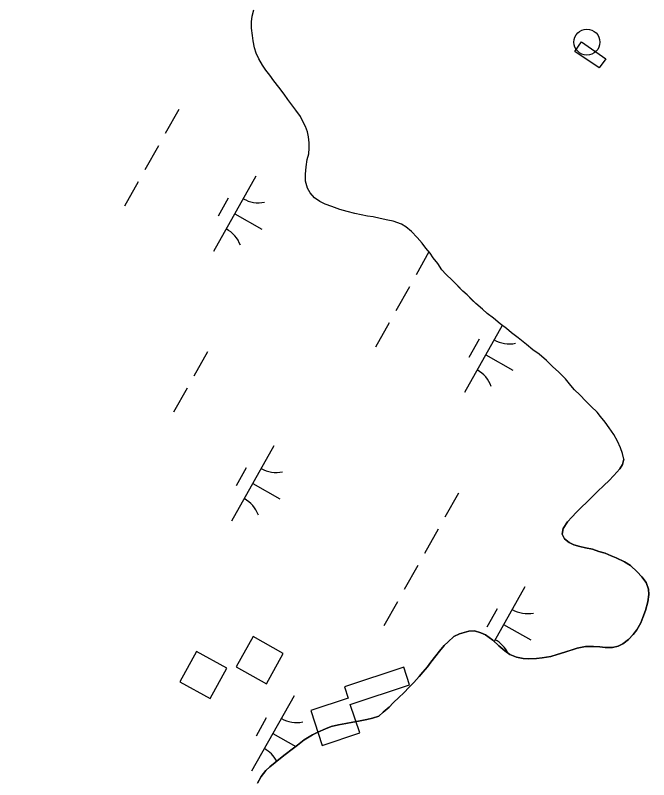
# Model space of a CAD drawing. Extents: x 3913936 to 3933962, y 195330 to 217741.
# Drawn here: x 3929562.5 to 3929928.6, y 209117.8 to 209559.4 of the extents above; entities that cross this region are included whole.
import ezdxf

# ---------------------------------------------------------------- set-up
doc = ezdxf.new("R2010")
doc.units = 0
for name, color, linetype in [('V-BLDG-OTLN', 7, 'Continuous'), ('V-CHAN-DOCK', 7, 'Continuous'), ('V-DOMW-TANK', 7, 'Continuous'), ('V-ROAD-CNTR', 7, 'Continuous'), ('V-TOPO-SHOR', 7, 'Continuous'), ('V-WETL-SWMP', 7, 'Continuous')]:
    doc.layers.add(name, color=color, linetype=linetype)

msp = doc.modelspace()

# ---------------------------------------------------------------- linework, layer by layer
at = {"layer": 'V-BLDG-OTLN'}
for points in [[(3929889.67, 209544.05), (3929903.84, 209534.27), (3929899.96, 209529.05), (3929885.9, 209538.53)], [(3929699.91, 209200.46), (3929690.2, 209182.98), (3929707.68, 209173.26), (3929717.39, 209190.74)], [(3929667.34, 209191.89), (3929657.63, 209174.4), (3929675.11, 209164.69), (3929684.82, 209182.17)]]:
    msp.add_lwpolyline(points, close=True, dxfattribs=at)
at = {"layer": 'V-CHAN-DOCK'}
msp.add_lwpolyline([(3929739.95, 209137.64), (3929761.56, 209144.84), (3929756.1, 209161.2), (3929790.36, 209172.62), (3929786.97, 209182.8), (3929752.71, 209171.39), (3929754.87, 209164.9), (3929733.27, 209157.7)], close=True, dxfattribs=at)
at = {"layer": 'V-DOMW-TANK'}
msp.add_circle((3929892.85, 209543.9), 7.5, dxfattribs=at)
at = {"layer": 'V-ROAD-CNTR'}
msp.add_spline([(3928525.94, 208199.58), (3928663.47, 208448.7), (3928729.28, 208575.65), (3928772.51, 208644.8), (3928793.04, 208671.23), (3928813.16, 208685.99), (3928849.99, 208702.06), (3928901.39, 208723.29), (3928941.15, 208746.48), (3928980.61, 208763.64), (3929011.73, 208780.24), (3929053.09, 208788.77), (3929116.61, 208799.68), (3929152.59, 208808.41), (3929198.09, 208822), (3929228.27, 208840.26), (3929280.48, 208872.74), (3929342.15, 208906.58), (3929394.32, 208930.8), (3929439.03, 208947.65), (3929467.84, 208956.79), (3929496.68, 208976.36), (3929523.63, 209009.71), (3929552.13, 209061.34), (3929562.8, 209097.59), (3929549.93, 209122.48), (3929531.62, 209153.63), (3929490.5, 209225.48), (3929461.64, 209289.09), (3929459.62, 209329.37)], degree=3, dxfattribs=at)
at = {"layer": 'V-TOPO-SHOR'}
for points in [[(3929914.17, 209302.95), (3929913.41, 209306.32), (3929912.26, 209309.49), (3929910.53, 209313.46), (3929908.4, 209317.24), (3929905.67, 209321.03), (3929903.34, 209324.41), (3929900.8, 209327.6), (3929898.85, 209330.19), (3929895.33, 209333.39), (3929892.2, 209336.39), (3929888.69, 209340.19), (3929885.75, 209342.99), (3929883.61, 209345.58), (3929880.49, 209349.37), (3929876.38, 209353.37), (3929873.25, 209356.36), (3929869.54, 209359.96), (3929865.23, 209363.57), (3929861.7, 209366.18), (3929857.98, 209369.18), (3929853.08, 209372.99), (3929849.36, 209376), (3929846.42, 209378.4), (3929842.7, 209381.21), (3929838.78, 209384.41), (3929835.25, 209387.22), (3929832.51, 209389.62), (3929828.6, 209392.83), (3929826.45, 209395.02), (3929823.71, 209397.82), (3929821.17, 209400.02), (3929818.23, 209403.02), (3929815.11, 209406.21), (3929811.39, 209409.81), (3929809.05, 209412.41), (3929806.72, 209415.99), (3929803.99, 209419.38), (3929802.24, 209421.97), (3929799.7, 209424.96), (3929797.75, 209427.75), (3929794.83, 209430.94), (3929791.51, 209434.54), (3929788.18, 209437.14), (3929785.62, 209438.75), (3929780.9, 209440.39), (3929777.74, 209441.01), (3929773.41, 209442.05), (3929769.27, 209442.88), (3929766.11, 209443.31), (3929762.36, 209444.15), (3929758.81, 209444.98), (3929754.28, 209446.01), (3929750.15, 209447.24), (3929745.42, 209448.88), (3929741.68, 209450.3), (3929738.54, 209451.92), (3929735.4, 209453.93), (3929732.86, 209456.92), (3929731.31, 209459.51), (3929730.17, 209463.67), (3929730.21, 209467.62), (3929730.65, 209471.77), (3929731.29, 209476.11), (3929732.12, 209479.46), (3929732.35, 209482.62), (3929732.39, 209485.78), (3929732.03, 209489.15), (3929731.47, 209492.11), (3929730.32, 209495.09), (3929728.77, 209498.07), (3929727.41, 209500.86), (3929724.69, 209504.64), (3929722.35, 209507.63), (3929720.01, 209510.82), (3929717.87, 209513.81), (3929714.75, 209517.79), (3929712.03, 209521.58), (3929709.69, 209524.77), (3929707.35, 209527.76), (3929705.41, 209530.55), (3929703.28, 209534.32), (3929701.73, 209537.5), (3929700.78, 209540.67), (3929700.03, 209544.64), (3929699.67, 209547.8), (3929699.12, 209551.96), (3929698.96, 209555.71), (3929699.4, 209558.87), (3929700.43, 209562.61)], [(3929914.17, 209302.95), (3929913.37, 209299.98), (3929911.79, 209297.31), (3929908.42, 209293.45), (3929905.45, 209290.48), (3929902.87, 209288.01), (3929898.81, 209284.15), (3929896.24, 209281.58), (3929892.97, 209278.32), (3929889.5, 209275.05), (3929886.93, 209272.38), (3929884.16, 209269.52), (3929881.68, 209266.75), (3929879.1, 209262.89), (3929878.6, 209259.62), (3929879.99, 209256.95), (3929882.56, 209254.77), (3929885.33, 209253.48), (3929888.8, 209252.59), (3929892.06, 209251.7), (3929896.02, 209250.9), (3929899.68, 209249.71), (3929903.34, 209248.72), (3929906.91, 209247.23), (3929909.68, 209246.04), (3929914.52, 209243.76), (3929918.09, 209241.48), (3929921.94, 209237.92), (3929924.61, 209235.05), (3929927.09, 209231.68), (3929928.37, 209227.92), (3929928.57, 209224.85), (3929928.07, 209220.49), (3929926.78, 209215.54), (3929925.19, 209211.49), (3929924, 209208.52), (3929921.72, 209204.46), (3929919.64, 209201.69), (3929916.97, 209198.82), (3929913.6, 209196.35), (3929910.83, 209194.97), (3929907.56, 209194.18), (3929903.41, 209194.18), (3929900.24, 209194.48), (3929896.58, 209194.68), (3929892.12, 209194.68), (3929887.27, 209193.79), (3929884.3, 209192.81), (3929880.14, 209191.43), (3929875.59, 209190.04), (3929872.02, 209189.05), (3929867.08, 209188.17), (3929863.81, 209187.77), (3929859.16, 209187.68), (3929856.09, 209187.88), (3929852.13, 209188.57), (3929848.37, 209190.16), (3929845.5, 209192.24), (3929841.94, 209195.11), (3929838.48, 209198.38), (3929834.32, 209201.45), (3929831.55, 209202.74), (3929827.89, 209203.73), (3929824.53, 209203.64), (3929819.28, 209202.06), (3929816.01, 209200.48), (3929812.64, 209197.51), (3929810.46, 209195.33), (3929807.69, 209191.97), (3929805.51, 209189.3), (3929802.74, 209185.64), (3929800.76, 209183.07), (3929798.08, 209179.9), (3929796, 209177.33), (3929792.83, 209173.96), (3929790.26, 209171.49), (3929786.79, 209167.83), (3929784.32, 209165.56), (3929780.95, 209162.19), (3929778.57, 209159.72), (3929775.2, 209156.75), (3929772.63, 209154.58), (3929768.87, 209153.29), (3929765.7, 209152.5), (3929760.85, 209151.71), (3929757.68, 209151.12), (3929753.52, 209150.24), (3929749.36, 209149.45), (3929745.11, 209148.46), (3929741.84, 209147.17), (3929737.39, 209145.3), (3929734.32, 209143.71), (3929729.46, 209140.75), (3929725.6, 209137.68), (3929722.63, 209135.41), (3929718.57, 209132.34), (3929715.8, 209130.27), (3929712.63, 209127.79), (3929709.66, 209125.32), (3929707.28, 209123.05), (3929704.71, 209119.58)], [(3929704.71, 209119.58), (3929702.52, 209115.72)]]:
    msp.add_lwpolyline(points, dxfattribs=at)
at = {"layer": 'V-WETL-SWMP'}
for p, q in [((3929657.03, 209505.01), (3929649.19, 209491.06)), ((3929645.27, 209484.08), (3929637.43, 209470.14)), ((3929701.6, 209466.52), (3929677.1, 209422.94)), ((3929633.51, 209463.16), (3929625.67, 209449.22)), ((3929685.57, 209453.74), (3929679.69, 209443.28)), ((3929689.35, 209444.73), (3929705.04, 209435.91)), ((3929801.59, 209422.73), (3929794.19, 209409.55)), ((3929790.27, 209402.58), (3929782.42, 209388.63)), ((3929778.5, 209381.65), (3929770.66, 209367.71)), ((3929843.94, 209380.27), (3929822.1, 209341.43)), ((3929830.57, 209372.23), (3929824.69, 209361.77)), ((3929673.59, 209364.92), (3929665.75, 209350.97)), ((3929834.35, 209363.22), (3929850.04, 209354.4)), ((3929661.83, 209344), (3929653.99, 209330.05)), ((3929712, 209310.72), (3929687.5, 209267.14)), ((3929695.96, 209297.94), (3929690.08, 209287.48)), ((3929699.75, 209288.93), (3929715.44, 209280.11)), ((3929818.59, 209283.41), (3929810.75, 209269.46)), ((3929806.83, 209262.49), (3929798.99, 209248.54)), ((3929795.07, 209241.57), (3929787.23, 209227.62)), ((3929857, 209229.21), (3929839.25, 209197.65)), ((3929783.31, 209220.64), (3929775.47, 209206.7)), ((3929840.96, 209216.43), (3929835.08, 209205.97)), ((3929844.75, 209207.42), (3929860.44, 209198.6)), ((3929723.63, 209166.25), (3929699.13, 209122.67)), ((3929707.59, 209153.47), (3929701.71, 209143.01)), ((3929711.38, 209144.46), (3929724.68, 209136.98))]:
    msp.add_line(p, q, dxfattribs=at)
for points in [[(3929799.7, 209424.96), (3929797.75, 209427.75), (3929794.83, 209430.94), (3929791.51, 209434.54), (3929788.18, 209437.14), (3929785.62, 209438.75), (3929780.9, 209440.39), (3929777.74, 209441.01), (3929773.41, 209442.05), (3929769.27, 209442.89), (3929766.11, 209443.32), (3929762.36, 209444.15), (3929758.81, 209444.98), (3929754.28, 209446.01), (3929750.14, 209447.24), (3929745.42, 209448.88), (3929741.68, 209450.3), (3929738.54, 209451.92), (3929735.4, 209453.93), (3929732.86, 209456.92), (3929731.31, 209459.51), (3929730.17, 209463.67), (3929730.21, 209467.62), (3929730.65, 209471.77), (3929731.29, 209476.11), (3929732.12, 209479.46), (3929732.35, 209482.62), (3929732.39, 209485.78), (3929732.03, 209489.14), (3929731.47, 209492.11), (3929730.31, 209495.09), (3929728.77, 209498.07), (3929727.41, 209500.86), (3929724.69, 209504.64), (3929722.35, 209507.63), (3929720.01, 209510.82), (3929717.87, 209513.81), (3929714.75, 209517.79), (3929712.03, 209521.58), (3929709.69, 209524.77), (3929707.35, 209527.76), (3929705.41, 209530.54), (3929703.28, 209534.32), (3929701.73, 209537.5), (3929700.78, 209540.67), (3929700.03, 209544.64), (3929699.67, 209547.8), (3929699.12, 209551.96), (3929698.97, 209555.71), (3929699.4, 209558.87), (3929700.43, 209562.61)], [(3929816.01, 209200.47), (3929819.28, 209202.06), (3929824.53, 209203.64), (3929827.89, 209203.73), (3929831.55, 209202.74), (3929834.32, 209201.45), (3929838.48, 209198.38), (3929841.94, 209195.11), (3929845.5, 209192.24), (3929848.37, 209190.16), (3929852.13, 209188.57), (3929856.09, 209187.88), (3929859.16, 209187.68), (3929863.81, 209187.77), (3929867.08, 209188.17), (3929872.03, 209189.05), (3929875.59, 209190.04), (3929880.14, 209191.43), (3929887.27, 209193.8), (3929892.12, 209194.68), (3929896.58, 209194.68), (3929900.24, 209194.48), (3929903.41, 209194.18), (3929907.56, 209194.18), (3929910.83, 209194.97), (3929913.6, 209196.35), (3929916.97, 209198.82), (3929919.64, 209201.69), (3929921.72, 209204.46), (3929924, 209208.52), (3929925.19, 209211.49), (3929926.78, 209215.54), (3929928.07, 209220.49), (3929928.57, 209224.85), (3929928.37, 209227.92), (3929927.09, 209231.68), (3929924.61, 209235.05), (3929921.94, 209237.92), (3929918.09, 209241.48), (3929914.52, 209243.76), (3929909.68, 209246.04), (3929906.91, 209247.23), (3929903.34, 209248.72), (3929899.68, 209249.71), (3929896.02, 209250.9), (3929892.06, 209251.7), (3929888.8, 209252.59), (3929885.33, 209253.48), (3929882.56, 209254.77), (3929879.99, 209256.95), (3929878.61, 209259.62), (3929879.1, 209262.89), (3929881.68, 209266.75), (3929884.16, 209269.52), (3929886.93, 209272.39), (3929889.5, 209275.05), (3929892.97, 209278.32), (3929898.81, 209284.15), (3929902.87, 209288.01), (3929905.45, 209290.49), (3929908.42, 209293.45), (3929911.79, 209297.31), (3929913.37, 209299.98), (3929914.17, 209302.95), (3929913.41, 209306.32), (3929912.26, 209309.49), (3929910.53, 209313.46), (3929908.4, 209317.24), (3929905.67, 209321.03), (3929903.34, 209324.41), (3929900.8, 209327.6), (3929898.85, 209330.19), (3929895.33, 209333.4), (3929892.2, 209336.39), (3929888.69, 209340.19), (3929885.75, 209342.99), (3929883.61, 209345.58), (3929880.49, 209349.37), (3929876.38, 209353.37), (3929873.25, 209356.36), (3929869.54, 209359.96), (3929865.23, 209363.57), (3929861.7, 209366.18), (3929857.98, 209369.18), (3929853.08, 209372.99), (3929849.36, 209376), (3929846.42, 209378.4), (3929842.7, 209381.21), (3929838.78, 209384.41), (3929835.25, 209387.22), (3929832.51, 209389.62), (3929828.6, 209392.83), (3929823.71, 209397.82), (3929821.17, 209400.02), (3929815.11, 209406.21), (3929811.39, 209409.81), (3929809.05, 209412.41), (3929806.72, 209415.99), (3929803.99, 209419.38), (3929802.24, 209421.97), (3929799.7, 209424.96)], [(3929702.52, 209115.73), (3929704.71, 209119.58), (3929707.28, 209123.05), (3929709.66, 209125.32), (3929712.63, 209127.79), (3929715.8, 209130.27), (3929718.57, 209132.34), (3929722.63, 209135.41), (3929725.6, 209137.68), (3929729.46, 209140.75), (3929734.32, 209143.71), (3929737.39, 209145.3), (3929741.84, 209147.17), (3929745.11, 209148.46), (3929749.37, 209149.45), (3929753.52, 209150.24), (3929757.68, 209151.12), (3929760.85, 209151.71), (3929765.7, 209152.5), (3929768.87, 209153.29), (3929772.63, 209154.58), (3929775.2, 209156.75), (3929778.57, 209159.72), (3929780.95, 209162.19), (3929784.31, 209165.56), (3929786.79, 209167.83), (3929790.26, 209171.49), (3929792.83, 209173.96), (3929796, 209177.33), (3929798.08, 209179.9), (3929800.76, 209183.06), (3929802.74, 209185.64), (3929805.51, 209189.3), (3929807.69, 209191.97), (3929810.46, 209195.33), (3929812.64, 209197.51), (3929816.01, 209200.47)]]:
    msp.add_lwpolyline(points, dxfattribs=at)
for centre, start, end in [((3929703.1, 209468.69), 239.8861, 281.4297), ((3929676.03, 209420.53), 19.8861, 61.4297), ((3929848.09, 209387.18), 239.8861, 281.4297), ((3929821.02, 209339.03), 19.8861, 61.4297), ((3929713.49, 209312.89), 239.8861, 281.4297), ((3929686.42, 209264.73), 19.8861, 61.4297), ((3929858.49, 209231.38), 239.8861, 281.4297), ((3929831.42, 209183.23), 26.083, 61.4297), ((3929725.12, 209168.42), 239.8861, 281.4297), ((3929698.05, 209120.27), 28.0521, 61.4297)]:
    msp.add_arc(centre, 17.62, start, end, dxfattribs=at)

doc.saveas('drawing.dxf')
